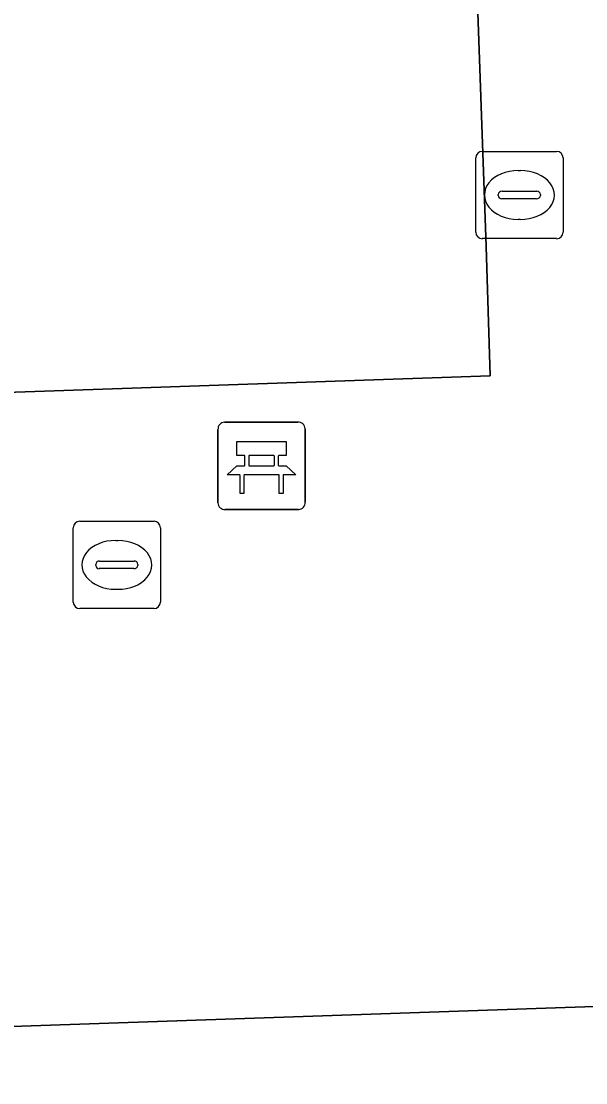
# Model space of a CAD drawing. Extents: x 160554 to 161248, y 385329 to 386506.
# Drawn here: x 160830.72 to 160837.19, y 386225.67 to 386237.84 of the extents above; entities that cross this region are included whole.
import ezdxf

# ---------------------------------------------------------------- set-up
doc = ezdxf.new("R2010")
doc.units = 0
for name, color, linetype in [('IMGEO_Bank', 7, 'Continuous'), ('IMGEO_Brandkraan', 7, 'Continuous'), ('IMGEO_Erf', 7, 'Continuous'), ('IMGEO_Rijbaan_lokaal_open', 7, 'Continuous'), ('IMGEO_Rioolput', 7, 'Continuous'), ('IMGEO_Voetpad_open', 7, 'Continuous')]:
    doc.layers.add(name, color=color, linetype=linetype)

msp = doc.modelspace()

# ---------------------------------------------------------------- linework, layer by layer
at = {"layer": 'IMGEO_Bank'}
for p, q in [((160833.048, 386233.243), (160833.889, 386233.243)), ((160833.889, 386233.243), (160833.048, 386233.243)), ((160832.973, 386232.318), (160832.973, 386233.159)), ((160832.973, 386233.159), (160832.973, 386232.318)), ((160833.973, 386233.168), (160833.973, 386232.327)), ((160833.973, 386232.327), (160833.973, 386233.168)), ((160833.282, 386232.749), (160833.282, 386232.855)), ((160833.326, 386232.855), (160833.326, 386232.749)), ((160833.614, 386232.861), (160833.332, 386232.861)), ((160833.62, 386232.749), (160833.62, 386232.855)), ((160833.664, 386232.855), (160833.664, 386232.749)), ((160833.332, 386232.743), (160833.614, 386232.743)), ((160833.67, 386232.641), (160833.277, 386232.641)), ((160833.898, 386232.243), (160833.057, 386232.243)), ((160833.057, 386232.243), (160833.898, 386232.243))]:
    msp.add_line(p, q, dxfattribs=at)
for points in [[(160833.276, 386232.861), (160833.19, 386232.861), (160833.19, 386233.022), (160833.753, 386233.022), (160833.753, 386232.861), (160833.67, 386232.861)], [(160833.22, 386232.641), (160833.078, 386232.641), (160833.19, 386232.743), (160833.276, 386232.743)], [(160833.67, 386232.743), (160833.753, 386232.743), (160833.865, 386232.641), (160833.726, 386232.641)], [(160833.27, 386232.634), (160833.27, 386232.427), (160833.227, 386232.427), (160833.227, 386232.634)], [(160833.72, 386232.634), (160833.72, 386232.427), (160833.676, 386232.427), (160833.676, 386232.634)]]:
    msp.add_lwpolyline(points, dxfattribs=at)
for centre, radius, start, end in [((160833.051, 386233.165), 0.0779, 92.4484, 184.2845), ((160833.051, 386233.165), 0.0779, 92.4484, 184.2845), ((160833.895, 386233.165), 0.0779, 2.4484, 94.2845), ((160833.895, 386233.165), 0.0779, 2.4484, 94.2845), ((160833.275, 386232.854), 0.00671, 2.8957, 87.1043), ((160833.332, 386232.854), 0.00671, 92.8957, 177.1043), ((160833.614, 386232.854), 0.00671, 2.8957, 87.1043), ((160833.671, 386232.854), 0.00671, 92.8957, 177.1043), ((160833.275, 386232.75), 0.00671, 272.8957, 357.1043), ((160833.332, 386232.75), 0.00671, 182.8957, 267.1043), ((160833.614, 386232.75), 0.00671, 272.8957, 357.1043), ((160833.671, 386232.75), 0.00671, 182.8957, 267.1043), ((160833.22, 386232.634), 0.00671, 2.8957, 87.1043), ((160833.277, 386232.634), 0.00671, 92.8957, 177.1043), ((160833.669, 386232.634), 0.00671, 2.8957, 87.1043), ((160833.726, 386232.634), 0.00671, 92.8957, 177.1043), ((160833.051, 386232.321), 0.0779, 182.4484, 274.2845), ((160833.051, 386232.321), 0.0779, 182.4484, 274.2845), ((160833.895, 386232.321), 0.0779, 272.4484, 4.2845), ((160833.895, 386232.321), 0.0779, 272.4484, 4.2845)]:
    msp.add_arc(centre, radius, start, end, dxfattribs=at)
at = {"layer": 'IMGEO_Brandkraan'}
for p, q in [((160831.313, 386231.182), (160831.313, 386232.034)), ((160831.388, 386232.108), (160832.24, 386232.108)), ((160832.314, 386232.034), (160832.314, 386231.182)), ((160831.801, 386231.888), (160831.826, 386231.888)), ((160831.615, 386231.651), (160832.013, 386231.651)), ((160831.572, 386231.602), (160831.572, 386231.614)), ((160832.01, 386231.565), (160831.612, 386231.565)), ((160832.056, 386231.614), (160832.056, 386231.602)), ((160831.824, 386231.328), (160831.799, 386231.328)), ((160832.24, 386231.108), (160831.388, 386231.108))]:
    msp.add_line(p, q, dxfattribs=at)
for points in [[(160831.313, 386231.182), (160831.313, 386232.034)], [(160831.388, 386232.108), (160832.24, 386232.108)], [(160832.314, 386232.034), (160832.314, 386231.182)], [(160832.24, 386231.108), (160831.388, 386231.108)]]:
    msp.add_lwpolyline(points, dxfattribs=at)
for centre, radius, start, end in [((160831.39, 386232.032), 0.0765, 91.552, 178.448), ((160831.39, 386232.032), 0.0765, 91.552, 178.448), ((160832.238, 386232.032), 0.0765, 1.552, 88.448), ((160832.238, 386232.032), 0.0765, 1.552, 88.448), ((160831.612, 386231.611), 0.0403, 85.8775, 175.7526), ((160832.017, 386231.613), 0.0386, 1.7309, 96.639), ((160831.609, 386231.601), 0.0366, 178.938, 274.7102), ((160832.013, 386231.608), 0.043, 264.8664, 352.4533), ((160831.39, 386231.184), 0.0765, 181.552, 268.448), ((160831.39, 386231.184), 0.0765, 181.552, 268.448), ((160832.238, 386231.184), 0.0765, 271.552, 358.448), ((160832.238, 386231.184), 0.0765, 271.552, 358.448)]:
    msp.add_arc(centre, radius, start, end, dxfattribs=at)
for centre, major_axis, ratio, start_param, end_param in [((160831.8, 386231.608), (-0.387, 0.002), 0.722429, 4.712389, 7.853982), ((160831.825, 386231.608), (-0.39, 0.002), 0.717154, 1.570796, 4.712389)]:
    msp.add_ellipse(centre, major_axis=major_axis, ratio=ratio, start_param=start_param, end_param=end_param, dxfattribs=at)
at = {"layer": 'IMGEO_Erf'}
msp.add_lwpolyline([(160773.601, 386232.427), (160773.55, 386232.945), (160773.585, 386232.947), (160772.723, 386259.502), (160779.18, 386259.756), (160779.996, 386233.226), (160780.051, 386231.849), (160793.688, 386232.317), (160806.667, 386232.763), (160836.092, 386233.774), (160836.049, 386235.257), (160834.783, 386270.735), (160825.465, 386270.379), (160825.546, 386268.203), (160825.746, 386268.21), (160826.839, 386237.663), (160786.059, 386236.166), (160784.968, 386266.76), (160811.841, 386267.718), (160811.445, 386278.832)], dxfattribs=at)
at = {"layer": 'IMGEO_Rijbaan_lokaal_open'}
for points in [[(160851.021, 386241.135), (160849.197, 386240.981), (160847.794, 386240.675), (160846.552, 386240.516), (160845.275, 386240.592), (160845.048, 386240.657), (160844.084, 386240.932), (160843.078, 386241.685), (160842.481, 386242.786), (160842.236, 386244.041), (160842.101, 386245.254), (160842.018, 386246.518), (160841.882, 386250.188), (160841.657, 386256.554), (160840.467, 386256.546), (160839.687, 386270.922), (160834.783, 386270.735), (160836.049, 386235.257), (160836.092, 386233.774), (160806.667, 386232.763), (160793.688, 386232.317)], [(160849.865, 386213.91), (160848.841, 386213.867), (160846.876, 386213.804), (160845.835, 386213.757), (160845.837, 386213.699), (160845.85, 386213.372), (160800.52, 386211.721), (160800.435, 386214.337), (160800.284, 386214.332), (160798.632, 386214.275), (160798.412, 386222.183), (160798.324, 386225.21), (160841.631, 386226.697), (160931.697, 386229.873)]]:
    msp.add_lwpolyline(points, dxfattribs=at)
at = {"layer": 'IMGEO_Rioolput'}
for p, q in [((160835.927, 386235.42), (160835.927, 386236.272)), ((160836.002, 386236.346), (160836.854, 386236.346)), ((160836.928, 386236.272), (160836.928, 386235.42)), ((160836.415, 386236.126), (160836.44, 386236.126)), ((160836.229, 386235.889), (160836.627, 386235.889)), ((160836.186, 386235.84), (160836.186, 386235.852)), ((160836.624, 386235.803), (160836.226, 386235.803)), ((160836.67, 386235.852), (160836.67, 386235.84)), ((160836.438, 386235.566), (160836.413, 386235.566)), ((160836.854, 386235.346), (160836.002, 386235.346))]:
    msp.add_line(p, q, dxfattribs=at)
for points in [[(160835.927, 386235.42), (160835.927, 386236.272)], [(160836.002, 386236.346), (160836.854, 386236.346)], [(160836.928, 386236.272), (160836.928, 386235.42)], [(160836.854, 386235.346), (160836.002, 386235.346)]]:
    msp.add_lwpolyline(points, dxfattribs=at)
for centre, radius, start, end in [((160836.004, 386236.27), 0.0765, 91.552, 178.448), ((160836.004, 386236.27), 0.0765, 91.552, 178.448), ((160836.852, 386236.27), 0.0765, 1.552, 88.448), ((160836.852, 386236.27), 0.0765, 1.552, 88.448), ((160836.226, 386235.849), 0.0403, 85.8775, 175.7526), ((160836.631, 386235.851), 0.0386, 1.7309, 96.639), ((160836.223, 386235.839), 0.0366, 178.938, 274.7102), ((160836.627, 386235.846), 0.043, 264.8664, 352.4533), ((160836.004, 386235.422), 0.0765, 181.552, 268.448), ((160836.004, 386235.422), 0.0765, 181.552, 268.448), ((160836.852, 386235.422), 0.0765, 271.552, 358.448), ((160836.852, 386235.422), 0.0765, 271.552, 358.448)]:
    msp.add_arc(centre, radius, start, end, dxfattribs=at)
for centre, major_axis, ratio, start_param, end_param in [((160836.414, 386235.846), (-0.387, 0.002), 0.722429, 4.712389, 7.853982), ((160836.439, 386235.846), (-0.39, 0.002), 0.717154, 1.570796, 4.712389)]:
    msp.add_ellipse(centre, major_axis=major_axis, ratio=ratio, start_param=start_param, end_param=end_param, dxfattribs=at)
at = {"layer": 'IMGEO_Voetpad_open'}
msp.add_lwpolyline([(160931.697, 386229.873), (160841.631, 386226.697), (160798.324, 386225.21), (160798.412, 386222.183), (160800.038, 386222.239), (160846.495, 386223.835), (160848.491, 386223.912), (160872.085, 386224.763)], dxfattribs=at)

doc.saveas('drawing.dxf')
